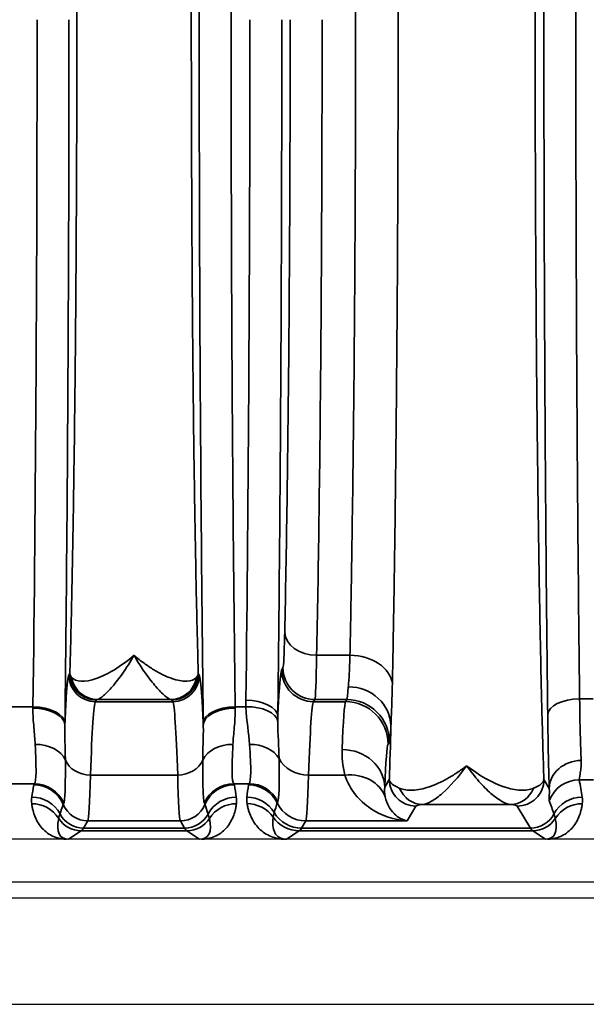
# Model space of a CAD drawing. Header units: millimetres. Extents: x 399 to 6233, y -1870 to 1602.
# Tile 694 of 711: x 6038 to 6049, y 311 to 330. Entities that reach past the tile are written whole.
import ezdxf

# ---------------------------------------------------------------- set-up
doc = ezdxf.new("R2010")
doc.units = ezdxf.units.MM
doc.layers.add('可見 (ISO)', color=7, linetype='Continuous', lineweight=25)
doc.layers.add('窄部可見 (ISO)', color=7, linetype='Continuous', lineweight=35)

msp = doc.modelspace()

# ---------------------------------------------------------------- linework, layer by layer
at = {"layer": '可見 (ISO)'}
for p, q in [((6044.233, 319.053), (6044.233, 319.053)), ((6039.308, 314.803), (6039.308, 314.803)), ((6040.989, 314.803), (6040.989, 314.803)), ((6043.407, 314.803), (6043.407, 314.803)), ((6087.648, 314.153), (5983.148, 314.153)), ((5983.148, 313.353), (6087.648, 313.353)), ((5978.898, 313.053), (6091.898, 313.053)), ((5963.898, 311.053), (6058.898, 311.053))]:
    msp.add_line(p, q, dxfattribs=at)
for points, knots in [([(6038.915, 314.153), (6038.91, 314.153), (6038.903, 314.153), (6038.896, 314.153), (6038.891, 314.153), (6038.885, 314.153), (6038.879, 314.153)], [-0.00000491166, -0.00000491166, -0.00000491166, -0.00000491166, 0.00001772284, 0.00001772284, 0.00001772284, 0.00003506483, 0.00003506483, 0.00003506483, 0.00003506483]), ([(6041.417, 314.153), (6041.41, 314.153), (6041.403, 314.153), (6041.397, 314.153), (6041.391, 314.153), (6041.386, 314.153), (6041.381, 314.153)], [0.00000000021, 0.00000000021, 0.00000000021, 0.00000000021, 0.00002113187, 0.00002113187, 0.00002113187, 0.0000394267, 0.0000394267, 0.0000394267, 0.0000394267]), ([(6043.015, 314.153), (6043.015, 314.153), (6043.015, 314.153), (6043.015, 314.153), (6043.015, 314.153), (6043.015, 314.153), (6043.015, 314.153), (6043.014, 314.153), (6043.012, 314.153), (6043.004, 314.153), (6043.001, 314.153), (6042.992, 314.153), (6042.985, 314.153), (6042.978, 314.153)], [-0.00514611, -0.00514611, -0.00514611, -0.00514611, -0.004810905, -0.004810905, -0.004628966, -0.004628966, -0.004600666, -0.004600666, -0.003063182, -0.003063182, -0.002040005, -0.002040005, 0, 0, 0, 0]), ([(6047.917, 314.153), (6047.91, 314.153), (6047.903, 314.153), (6047.897, 314.153), (6047.891, 314.153), (6047.886, 314.153), (6047.881, 314.153)], [0.00000000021, 0.00000000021, 0.00000000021, 0.00000000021, 0.00002113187, 0.00002113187, 0.00002113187, 0.0000394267, 0.0000394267, 0.0000394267, 0.0000394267])]:
    msp.add_open_spline(points, degree=3, knots=knots, dxfattribs=at)
at = {"layer": '窄部可見 (ISO)'}
for p, q in [((6044.249, 320.053), (6044.249, 320.053)), ((6043.58, 317.611), (6044.206, 317.611)), ((6042.923, 317.339), (6042.947, 317.379)), ((6038.923, 317.239), (6038.941, 317.27)), ((6041.355, 317.27), (6041.374, 317.239)), ((6039.441, 316.771), (6039.422, 316.739)), ((6039.422, 316.739), (6040.874, 316.739)), ((6040.834, 316.78), (6039.462, 316.78)), ((6040.874, 316.739), (6040.856, 316.771)), ((6043.547, 316.78), (6043.522, 316.739)), ((6043.522, 316.739), (6044.123, 316.739)), ((6044.147, 316.78), (6043.547, 316.78)), ((6044.123, 316.739), (6044.147, 316.78)), ((6048.523, 316.791), (6048.774, 316.791)), ((6037.749, 316.644), (6038.248, 316.644)), ((6042.049, 316.644), (6042.25, 316.644)), ((6044.975, 316.281), (6044.976, 316.283)), ((6044.947, 315.98), (6044.923, 315.94)), ((6040.968, 315.361), (6039.329, 315.361)), ((6044.109, 315.361), (6043.427, 315.361)), ((6044.859, 315.131), (6044.946, 315.277)), ((6047.851, 315.277), (6047.952, 315.108)), ((6048.782, 315.269), (6048.514, 315.269)), ((6038.275, 315.198), (6037.722, 315.198)), ((6042.311, 315.198), (6042.022, 315.198)), ((6045.446, 314.777), (6045.279, 314.499)), ((6047.22, 314.806), (6045.576, 314.806)), ((6047.599, 314.363), (6047.351, 314.777)), ((6039.279, 314.499), (6039.198, 314.363)), ((6039.198, 314.363), (6041.099, 314.363)), ((6041.018, 314.499), (6039.279, 314.499)), ((6041.099, 314.363), (6041.018, 314.499)), ((6043.379, 314.499), (6043.298, 314.363)), ((6043.298, 314.363), (6047.599, 314.363)), ((6045.279, 314.499), (6043.379, 314.499)), ((6039.154, 314.312), (6038.915, 314.153)), ((6041.143, 314.312), (6039.154, 314.312)), ((6041.381, 314.153), (6041.143, 314.312)), ((6043.254, 314.312), (6043.015, 314.153)), ((6047.643, 314.312), (6043.254, 314.312)), ((6047.881, 314.153), (6047.643, 314.312))]:
    msp.add_line(p, q, dxfattribs=at)
for centre, major_axis, ratio, start_param, end_param in [((6037.789, 329.553), (0, -25), 0.02145, 1.028185, 1.570796), ((6041.789, 329.553), (0, -25), 0.02145, 1.033962, 1.570796), ((6043.58, 318.044), (-0.6, 0.013), 0.722333, 0.030288, 1.586603), ((6044.206, 317.033), (0.8, -0.016), 0.722346, 0.106398, 1.585337), ((6043.522, 317.339), (0.515, -0.309), 0.999172, 3.682263, 5.252328), ((6043.547, 317.379), (0.515, -0.309), 0.999172, 3.682263, 5.252328), ((6039.422, 317.239), (-0.429, 0.257), 0.999172, 0.54067, 2.110736), ((6039.462, 317.279), (0.117, -0.486), 0.989056, 4.648351, 6.04438), ((6040.834, 317.279), (-0.117, -0.486), 0.989056, 0.238805, 1.634834), ((6040.874, 317.239), (0.429, 0.257), 0.999172, 4.17245, 5.742515), ((6044.148, 319.143), (-0.004, -2.365), 0.029651, 0.03913, 0.455221), ((6044.176, 316.283), (0.799, -0.04), 0.919539, 0.054965, 1.616528), ((6039.429, 308.741), (0, 8.003), 0.022251, 0.034889, 0.596848), ((6040.868, 308.741), (0, 8.003), 0.022251, 5.686337, 6.248296), ((6042.249, 316.461), (0.6, -0.007), 0.511389, 0.024373, 1.577171), ((6043.529, 308.741), (0, 8.003), 0.022512, 0.034888, 0.596845), ((6044.121, 310.33), (0.008, 6.414), 0.020853, 0.038708, 0.537182), ((6044.123, 315.94), (0.686, -0.412), 0.999172, 0.54067, 2.110736), ((6044.147, 315.98), (0.686, -0.412), 0.999172, 0.54067, 2.110736), ((6048.523, 316.496), (-0.6, -0.007), 0.49083, 4.706597, 6.259146), ((6048.578, 317.865), (0.007, -2.58), 0.02502, 5.141663, 5.756891), ((6038.199, 317.802), (0.008, 2.509), 0.023353, 4.220296, 4.232377), ((6038.247, 316.302), (0.6, -0.008), 0.525274, 0.024614, 1.577589), ((6038.248, 316.334), (0.6, -0.008), 0.516344, 0.024457, 1.577318), ((6042.049, 316.334), (-0.6, -0.008), 0.516344, 4.705867, 6.258728), ((6042.049, 316.302), (-0.6, -0.008), 0.525274, 4.705596, 6.258572), ((6042.097, 317.802), (0.008, -2.509), 0.023353, 5.192403, 5.204483), ((6042.25, 316.334), (0.6, 0.017), 0.516223, 0.059539, 1.556187), ((6047.979, 317.785), (-0.007, 3.096), 0.02085, 2.000085, 2.615317), ((6038.799, 317.724), (0.008, 3.01), 0.01946, 4.220265, 4.232366), ((6041.497, 317.724), (0.008, -3.01), 0.01946, 5.192411, 5.204513), ((6044.922, 317.325), (-0.086, -4.032), 0.019512, 1.038478, 1.309454), ((6044.948, 318.974), (0.004, 2.996), 0.02341, 3.180705, 3.595461), ((6038.29, 315.484), (0.6, 0.023), 0.752166, 0.306707, 1.54183), ((6042.006, 315.484), (-0.6, 0.023), 0.752166, 4.741355, 5.976479), ((6042.32, 315.485), (0.599, 0.031), 0.751758, 0.356231, 1.532192), ((6044.059, 315.131), (0.799, -0.032), 0.886923, 0.045354, 1.606482), ((6044.92, 310.172), (-0.008, -5.773), 0.02317, 3.180307, 3.678781), ((6039.329, 315.774), (-0.5, 0.015), 0.826915, 0.361643, 1.596274), ((6040.968, 315.774), (0.5, 0.015), 0.826915, 4.686911, 5.921542), ((6043.427, 315.857), (0.6, -0.018), 0.826915, 3.562919, 4.737867), ((6048.552, 315.108), (-0.6, -0.023), 0.876399, 4.678969, 6.239685), ((6039.281, 318.613), (0.005, 4.117), 0.020515, 3.17966, 3.801678), ((6041.016, 318.613), (-0.005, 4.117), 0.020515, 2.481507, 3.103525), ((6043.381, 318.613), (0.005, 4.117), 0.020059, 3.179659, 3.801677), ((6044.109, 314.699), (0.77, 0.217), 0.816863, 0.053432, 1.344647), ((6047.704, 315.42), (-2.759, -0.137), 0.182371, 0.013517, 0.3684), ((6048.514, 314.67), (0.588, 0.12), 0.998201, 1.369933, 2.582126), ((6047.793, 315.702), (0.587, -1.898), 0.297416, 1.071506, 1.249581), ((6039.005, 315.686), (-0.583, -1.898), 0.300773, 5.075994, 5.20279), ((6049.942, 315.167), (-11.679, 0), 0.058758, 6.23842, 6.27237), ((6038.264, 314.576), (-0.59, 0.11), 0.998212, 3.721475, 4.896388), ((6038.275, 314.599), (-0.477, 0.364), 0.997266, 4.194851, 5.363923), ((6042.022, 314.599), (0.477, 0.364), 0.997266, 0.919263, 2.088334), ((6042.033, 314.576), (0.59, 0.11), 0.998212, 1.386797, 2.56171), ((6030.354, 315.167), (11.679, 0), 0.058758, 0.010815, 0.044766), ((6041.292, 315.686), (0.583, -1.898), 0.300773, 1.080395, 1.207191), ((6043.143, 315.836), (-0.629, -2.073), 0.310752, 5.129309, 5.247414), ((6052.369, 315.169), (-10.07, 0), 0.058758, 6.234735, 6.273976), ((6042.299, 314.576), (0.593, -0.094), 0.998229, 0.609389, 1.728149), ((6042.311, 314.599), (0.462, -0.383), 0.997094, 1.147203, 2.260656), ((6045.576, 315.306), (0.055, -0.497), 0.952368, 5.00826, 6.168491), ((6047.22, 315.306), (-0.055, -0.497), 0.952368, 0.114694, 1.274926), ((6038.227, 314.348), (-0.594, 0.083), 0.998238, 3.769539, 4.851199), ((6042.07, 314.348), (0.594, 0.083), 0.998238, 1.431986, 2.513646), ((6042.268, 314.348), (0.596, -0.067), 0.99825, 0.651925, 1.682859), ((6047.146, 315.618), (-1.006, 2.097), 0.194686, 4.130256, 4.260833), ((6048.57, 314.348), (0.594, 0.083), 0.998238, 1.431986, 2.513646), ((6038.225, 314.224), (-0.595, -0.075), 0.998245, 3.58034, 4.5867), ((9166.678, 311.606), (-3128.282, 0.854), 0.045755, 6.266788, 6.268029), ((6041.829, 322.624), (-3.014, -7.827), 0.001618, 6.189135, 6.234176), ((6039.279, 314.999), (-0.429, 0.257), 0.999172, 0.935442, 2.110736), ((6041.018, 314.999), (0.429, 0.257), 0.999172, 4.17245, 5.347743), ((6038.468, 322.624), (3.014, -7.827), 0.001618, 0.049009, 0.09405), ((2913.618, 311.606), (3128.282, 0.854), 0.045755, 0.015157, 0.016397), ((6042.072, 314.224), (0.595, -0.075), 0.998245, 1.696485, 2.702846), ((6042.271, 314.224), (0.591, 0.105), 0.998218, 0.435215, 1.395105), ((8902.769, 312.093), (-2860.258, 0.716), 0.046839, 6.268046, 6.269403), ((6047.01, 322.436), (-4.172, -7.61), 0.009939, 6.191319, 6.234418), ((6043.379, 315.098), (0.515, -0.309), 0.999172, 4.133206, 5.252328), ((6048.572, 314.224), (0.595, -0.075), 0.998245, 1.696485, 2.702846), ((6039.429, 314.996), (0.641, 0.802), 0.399262, 2.444096, 3.45076), ((6039.154, 314.812), (-0.277, 0.416), 0.999683, 1.546818, 2.553481), ((6039.198, 314.863), (-0.429, 0.257), 0.999172, 1.028727, 2.110736), ((6041.099, 314.863), (0.429, 0.257), 0.999172, 4.17245, 5.254458), ((6041.143, 314.812), (0.277, 0.416), 0.999683, 3.729704, 4.736367), ((6040.868, 314.996), (-0.641, 0.802), 0.399262, 2.832426, 3.839089), ((6043.254, 314.912), (0.333, -0.499), 0.999683, 4.734949, 5.695074), ((6043.298, 314.963), (0.515, -0.309), 0.999172, 4.221065, 5.252328), ((6047.599, 314.863), (-0.429, -0.257), 0.999172, 1.030857, 2.112865), ((6047.643, 314.812), (-0.277, -0.416), 0.999683, 0.588111, 1.594775), ((6047.368, 314.996), (-0.641, 0.802), 0.399262, 2.832426, 3.839089), ((6039.125, 414.346), (0, -100.043), 0.020838, 0.01396, 0.034899), ((6041.172, 414.346), (0, -100.043), 0.020838, 6.248286, 6.269226), ((6043.225, 414.346), (0, -100.043), 0.020817, 0.01396, 0.034899), ((6047.672, 414.346), (0, -100.043), 0.020838, 6.248286, 6.269226)]:
    msp.add_ellipse(centre, major_axis=major_axis, ratio=ratio, start_param=start_param, end_param=end_param, dxfattribs=at)
for points, knots in [([(6047.851, 343.829), (6047.838, 343.425), (6047.825, 342.978), (6047.813, 342.518), (6047.802, 342.079), (6047.792, 341.602), (6047.782, 341.099), (6047.764, 340.196), (6047.749, 339.201), (6047.735, 338.114), (6047.734, 338.036), (6047.733, 337.961), (6047.732, 337.884), (6047.728, 337.504), (6047.724, 337.116), (6047.72, 336.721), (6047.717, 336.402), (6047.714, 336.077), (6047.711, 335.749), (6047.706, 335.095), (6047.701, 334.423), (6047.697, 333.734), (6047.69, 332.357), (6047.686, 330.963), (6047.686, 329.553), (6047.686, 328.142), (6047.69, 326.748), (6047.697, 325.369), (6047.703, 324.335), (6047.71, 323.339), (6047.72, 322.385), (6047.723, 322.069), (6047.726, 321.757), (6047.73, 321.45), (6047.737, 320.833), (6047.745, 320.239), (6047.753, 319.67), (6047.758, 319.385), (6047.762, 319.107), (6047.767, 318.835), (6047.771, 318.563), (6047.776, 318.293), (6047.781, 318.032), (6047.791, 317.519), (6047.802, 317.035), (6047.813, 316.59), (6047.825, 316.129), (6047.838, 315.68), (6047.851, 315.277)], [0.0274153, 0.0274153, 0.0274153, 0.0274153, 0.0879048, 0.0879048, 0.0879048, 0.1455713, 0.1455713, 0.1455713, 0.2489578, 0.2489578, 0.2489578, 0.2563426, 0.2563426, 0.2563426, 0.2930805, 0.2930805, 0.2930805, 0.3228054, 0.3228054, 0.3228054, 0.3818834, 0.3818834, 0.3818834, 0.5, 0.5, 0.5, 0.6181954, 0.6181954, 0.6181954, 0.7069321, 0.7069321, 0.7069321, 0.7363514, 0.7363514, 0.7363514, 0.7954295, 0.7954295, 0.7954295, 0.8249685, 0.8249685, 0.8249685, 0.8545075, 0.8545075, 0.8545075, 0.9124828, 0.9124828, 0.9124828, 0.9726635, 0.9726635, 0.9726635, 0.9726635]), ([(6041.449, 316.334), (6041.424, 318.317), (6041.405, 320.462), (6041.392, 322.693), (6041.379, 324.923), (6041.372, 327.238), (6041.372, 329.553), (6041.372, 331.868), (6041.379, 334.183), (6041.392, 336.414), (6041.405, 338.644), (6041.424, 340.79), (6041.449, 342.772)], [2.598981, 2.598981, 2.598981, 2.598981, 2.870287, 2.870287, 2.870287, 3.141593, 3.141593, 3.141593, 3.412899, 3.412899, 3.412899, 3.684204, 3.684204, 3.684204, 3.684204]), ([(6042.049, 342.462), (6042.024, 340.526), (6042.004, 338.431), (6041.978, 334.075), (6041.972, 331.814), (6041.972, 327.292), (6041.978, 325.031), (6042.004, 320.675), (6042.024, 318.58), (6042.049, 316.644)], [2.598981, 2.598981, 2.598981, 2.598981, 2.870287, 2.870287, 3.141593, 3.141593, 3.412899, 3.412899, 3.684204, 3.684204, 3.684204, 3.684204]), ([(6047.923, 316.496), (6047.899, 318.478), (6047.881, 320.604), (6047.869, 322.804), (6047.857, 325.004), (6047.851, 327.278), (6047.851, 329.553), (6047.851, 331.828), (6047.857, 334.102), (6047.869, 336.302), (6047.881, 338.502), (6047.899, 340.628), (6047.923, 342.61)], [2.628521, 2.628521, 2.628521, 2.628521, 2.885057, 2.885057, 2.885057, 3.141593, 3.141593, 3.141593, 3.398129, 3.398129, 3.398129, 3.654665, 3.654665, 3.654665, 3.654665]), ([(6048.523, 342.315), (6048.499, 340.378), (6048.481, 338.301), (6048.457, 334), (6048.451, 331.776), (6048.451, 327.33), (6048.457, 325.107), (6048.481, 320.805), (6048.499, 318.728), (6048.523, 316.791)], [2.628521, 2.628521, 2.628521, 2.628521, 2.885057, 2.885057, 3.141593, 3.141593, 3.398129, 3.398129, 3.654665, 3.654665, 3.654665, 3.654665]), ([(6045.003, 342.028), (6045.019, 341.228), (6045.035, 340.351), (6045.048, 339.4), (6045.048, 339.393), (6045.048, 339.387), (6045.048, 339.38), (6045.055, 338.907), (6045.061, 338.416), (6045.067, 337.916), (6045.067, 337.909), (6045.067, 337.903), (6045.067, 337.896), (6045.073, 337.395), (6045.078, 336.882), (6045.082, 336.357), (6045.082, 336.351), (6045.082, 336.346), (6045.083, 336.34), (6045.087, 335.814), (6045.091, 335.276), (6045.095, 334.727), (6045.095, 334.722), (6045.095, 334.717), (6045.095, 334.712), (6045.099, 334.161), (6045.102, 333.596), (6045.104, 333.029), (6045.104, 333.025), (6045.104, 333.02), (6045.104, 333.016), (6045.109, 331.874), (6045.111, 330.718), (6045.111, 329.547), (6045.111, 328.373), (6045.109, 327.22), (6045.104, 326.086), (6045.102, 325.52), (6045.099, 324.959), (6045.095, 324.403), (6045.091, 323.846), (6045.087, 323.295), (6045.082, 322.761), (6045.082, 322.758), (6045.082, 322.755), (6045.082, 322.751), (6045.073, 321.688), (6045.062, 320.682), (6045.048, 319.733), (6045.048, 319.728), (6045.048, 319.724), (6045.048, 319.719), (6045.042, 319.248), (6045.034, 318.789), (6045.027, 318.349), (6045.027, 318.345), (6045.027, 318.341), (6045.027, 318.337), (6045.019, 317.897), (6045.011, 317.477), (6045.003, 317.078)], [0, 0, 0, 0, 0.00347114, 0.00347114, 0.00347114, 0.00349482, 0.00349482, 0.00349482, 0.00522004, 0.00522004, 0.00522004, 0.00524223, 0.00524223, 0.00524223, 0.00697026, 0.00697026, 0.00697026, 0.00698964, 0.00698964, 0.00698964, 0.00872109, 0.00872109, 0.00872109, 0.00873705, 0.00873705, 0.00873705, 0.01047215, 0.01047215, 0.01047215, 0.01048446, 0.01048446, 0.01048446, 0.01397514, 0.01397514, 0.01397514, 0.01747409, 0.01747409, 0.01747409, 0.0192215, 0.0192215, 0.0192215, 0.02096891, 0.02096891, 0.02096891, 0.02098034, 0.02098034, 0.02098034, 0.02446373, 0.02446373, 0.02446373, 0.02448025, 0.02448025, 0.02448025, 0.02621114, 0.02621114, 0.02621114, 0.02622776, 0.02622776, 0.02622776, 0.02795855, 0.02795855, 0.02795855, 0.02795855]), ([(6038.941, 317.27), (6038.952, 317.639), (6038.962, 318.038), (6038.971, 318.448), (6038.98, 318.844), (6038.989, 319.269), (6038.997, 319.714), (6039.005, 320.166), (6039.012, 320.641), (6039.019, 321.138), (6039.026, 321.635), (6039.033, 322.16), (6039.038, 322.689), (6039.041, 322.951), (6039.044, 323.216), (6039.046, 323.485), (6039.049, 323.758), (6039.051, 324.035), (6039.053, 324.315), (6039.058, 324.87), (6039.061, 325.441), (6039.064, 326.023), (6039.07, 327.187), (6039.073, 328.364), (6039.073, 329.553), (6039.073, 330.742), (6039.07, 331.919), (6039.064, 333.083), (6039.06, 333.959), (6039.054, 334.806), (6039.046, 335.622), (6039.044, 335.89), (6039.041, 336.155), (6039.038, 336.417), (6039.033, 336.946), (6039.026, 337.471), (6039.019, 337.968), (6039.012, 338.465), (6039.005, 338.94), (6038.997, 339.392), (6038.989, 339.837), (6038.98, 340.262), (6038.971, 340.658), (6038.962, 341.068), (6038.952, 341.467), (6038.941, 341.836)], [0.0294093, 0.0294093, 0.0294093, 0.0294093, 0.089244, 0.089244, 0.089244, 0.1470574, 0.1470574, 0.1470574, 0.2058814, 0.2058814, 0.2058814, 0.2647055, 0.2647055, 0.2647055, 0.2938656, 0.2938656, 0.2938656, 0.3235296, 0.3235296, 0.3235296, 0.3823536, 0.3823536, 0.3823536, 0.5, 0.5, 0.5, 0.6176498, 0.6176498, 0.6176498, 0.7061501, 0.7061501, 0.7061501, 0.735298, 0.735298, 0.735298, 0.794122, 0.794122, 0.794122, 0.8529461, 0.8529461, 0.8529461, 0.9107639, 0.9107639, 0.9107639, 0.9705942, 0.9705942, 0.9705942, 0.9705942]), ([(6041.355, 341.836), (6041.345, 341.467), (6041.335, 341.068), (6041.325, 340.658), (6041.316, 340.262), (6041.308, 339.837), (6041.3, 339.392), (6041.292, 338.94), (6041.284, 338.465), (6041.277, 337.968), (6041.27, 337.471), (6041.264, 336.946), (6041.258, 336.417), (6041.255, 336.155), (6041.253, 335.89), (6041.25, 335.622), (6041.248, 335.348), (6041.246, 335.072), (6041.243, 334.791), (6041.239, 334.236), (6041.236, 333.665), (6041.233, 333.083), (6041.227, 331.919), (6041.224, 330.742), (6041.224, 329.553), (6041.224, 328.364), (6041.227, 327.187), (6041.233, 326.023), (6041.237, 325.147), (6041.243, 324.3), (6041.25, 323.485), (6041.253, 323.216), (6041.255, 322.951), (6041.258, 322.689), (6041.264, 322.16), (6041.27, 321.635), (6041.277, 321.138), (6041.284, 320.641), (6041.292, 320.166), (6041.3, 319.714), (6041.308, 319.269), (6041.316, 318.844), (6041.325, 318.448), (6041.335, 318.038), (6041.345, 317.639), (6041.355, 317.27)], [0.0294093, 0.0294093, 0.0294093, 0.0294093, 0.089244, 0.089244, 0.089244, 0.1470574, 0.1470574, 0.1470574, 0.2058814, 0.2058814, 0.2058814, 0.2647055, 0.2647055, 0.2647055, 0.2938656, 0.2938656, 0.2938656, 0.3235296, 0.3235296, 0.3235296, 0.3823536, 0.3823536, 0.3823536, 0.5, 0.5, 0.5, 0.6176498, 0.6176498, 0.6176498, 0.7061501, 0.7061501, 0.7061501, 0.735298, 0.735298, 0.735298, 0.794122, 0.794122, 0.794122, 0.8529461, 0.8529461, 0.8529461, 0.9107639, 0.9107639, 0.9107639, 0.9705942, 0.9705942, 0.9705942, 0.9705942]), ([(6044.206, 317.611), (6044.214, 317.998), (6044.222, 318.405), (6044.237, 319.256), (6044.244, 319.701), (6044.263, 321.07), (6044.275, 322.037), (6044.288, 323.569), (6044.292, 324.097), (6044.3, 325.16), (6044.302, 325.697), (6044.31, 327.321), (6044.312, 328.422), (6044.312, 330.663), (6044.31, 331.77), (6044.302, 333.41), (6044.299, 333.954), (6044.292, 335.015), (6044.288, 335.534), (6044.279, 336.55), (6044.274, 337.046), (6044.263, 338.018), (6044.257, 338.495), (6044.237, 339.874), (6044.222, 340.721), (6044.206, 341.496)], [0, 0, 0, 0, 0.00167714, 0.00167714, 0.00335428, 0.00335428, 0.00670856, 0.00670856, 0.0083857, 0.0083857, 0.01006285, 0.01006285, 0.01341713, 0.01341713, 0.01677141, 0.01677141, 0.01844855, 0.01844855, 0.02012569, 0.02012569, 0.02180283, 0.02180283, 0.02347997, 0.02347997, 0.02683425, 0.02683425, 0.02683425, 0.02683425]), ([(6038.925, 329.553), (6038.925, 327.238), (6038.918, 324.923), (6038.905, 322.693), (6038.892, 320.462), (6038.873, 318.317), (6038.848, 316.334)], [0, 0, 0, 0, 0.2713059, 0.2713059, 0.2713059, 0.5426118, 0.5426118, 0.5426118, 0.5426118]), ([(6042.925, 329.553), (6042.925, 327.262), (6042.918, 324.972), (6042.906, 322.764), (6042.893, 320.555), (6042.874, 318.429), (6042.849, 316.461)], [0, 0, 0, 0, 0.2684172, 0.2684172, 0.2684172, 0.5368345, 0.5368345, 0.5368345, 0.5368345]), ([(6042.98, 318.044), (6042.996, 318.785), (6043.011, 319.605), (6043.036, 321.367), (6043.047, 322.31), (6043.065, 324.281), (6043.071, 325.31), (6043.08, 327.41), (6043.083, 328.481), (6043.083, 329.553)], [5.4758956, 5.4758956, 5.4758956, 5.4758956, 5.677718, 5.677718, 5.8795404, 5.8795404, 6.0813629, 6.0813629, 6.2831853, 6.2831853, 6.2831853, 6.2831853]), ([(6043.682, 329.553), (6043.682, 328.441), (6043.68, 327.329), (6043.676, 326.239), (6043.671, 325.15), (6043.664, 324.083), (6043.656, 323.06), (6043.647, 322.037), (6043.636, 321.059), (6043.623, 320.144), (6043.61, 319.23), (6043.596, 318.38), (6043.58, 317.611)], [0, 0, 0, 0, 0.2018224, 0.2018224, 0.2018224, 0.4036449, 0.4036449, 0.4036449, 0.6054673, 0.6054673, 0.6054673, 0.8072897, 0.8072897, 0.8072897, 0.8072897]), ([(6042.947, 317.379), (6042.953, 317.389), (6042.959, 317.453), (6042.97, 317.68), (6042.975, 317.842), (6042.98, 318.044)], [4.7472956, 4.7472956, 4.7472956, 4.7472956, 5.1115956, 5.1115956, 5.4758956, 5.4758956, 5.4758956, 5.4758956]), ([(6038.975, 317.195), (6039.048, 317.106), (6039.226, 317.101), (6039.436, 317.174), (6039.647, 317.246), (6039.898, 317.396), (6040.148, 317.611)], [0, 0, 0, 0, 0.00119489, 0.00119489, 0.00119489, 0.002389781, 0.002389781, 0.002389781, 0.002389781]), ([(6040.148, 317.611), (6040.077, 317.487), (6040.005, 317.375), (6039.936, 317.276), (6039.868, 317.179), (6039.803, 317.095), (6039.742, 317.025), (6039.68, 316.953), (6039.622, 316.895), (6039.574, 316.853), (6039.525, 316.812), (6039.486, 316.786), (6039.462, 316.78)], [-0.000011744, -0.000011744, -0.000011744, -0.000011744, 0.000565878, 0.000565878, 0.000565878, 0.001135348, 0.001135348, 0.001135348, 0.001714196, 0.001714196, 0.001714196, 0.002298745, 0.002298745, 0.002298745, 0.002298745]), ([(6040.148, 317.611), (6040.211, 317.557), (6040.273, 317.507), (6040.335, 317.462), (6040.397, 317.417), (6040.459, 317.376), (6040.519, 317.339), (6040.635, 317.268), (6040.746, 317.214), (6040.849, 317.178), (6040.853, 317.176), (6040.856, 317.175), (6040.859, 317.174), (6040.962, 317.139), (6041.057, 317.121), (6041.134, 317.123), (6041.137, 317.123), (6041.14, 317.123), (6041.143, 317.123), (6041.222, 317.127), (6041.285, 317.15), (6041.322, 317.195)], [-0.00001134, -0.00001134, -0.00001134, -0.00001134, 0.00028763, 0.00028763, 0.00028763, 0.0005866, 0.0005866, 0.0005866, 0.001165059, 0.001165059, 0.001165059, 0.001184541, 0.001184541, 0.001184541, 0.001762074, 0.001762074, 0.001762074, 0.001782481, 0.001782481, 0.001782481, 0.002380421, 0.002380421, 0.002380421, 0.002380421]), ([(6040.834, 316.78), (6040.811, 316.786), (6040.772, 316.811), (6040.724, 316.852), (6040.676, 316.893), (6040.619, 316.951), (6040.557, 317.022), (6040.496, 317.093), (6040.43, 317.177), (6040.361, 317.276), (6040.291, 317.375), (6040.219, 317.488), (6040.148, 317.611)], [0, 0, 0, 0, 0.000572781, 0.000572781, 0.000572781, 0.001145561, 0.001145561, 0.001145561, 0.001718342, 0.001718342, 0.001718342, 0.002291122, 0.002291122, 0.002291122, 0.002291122]), ([(6044.176, 317.019), (6044.18, 317.09), (6044.187, 317.175), (6044.198, 317.372), (6044.203, 317.485), (6044.206, 317.611)], [0.000000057, 0.000000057, 0.000000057, 0.000000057, 0.000543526, 0.000543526, 0.001087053, 0.001087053, 0.001087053, 0.001087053]), ([(6042.849, 316.461), (6042.857, 316.638), (6042.865, 316.792), (6042.873, 316.919), (6042.889, 317.169), (6042.906, 317.311), (6042.923, 317.339)], [1.1135264, 1.1135264, 1.1135264, 1.1135264, 1.2550848, 1.2550848, 1.2550848, 1.5358897, 1.5358897, 1.5358897, 1.5358897]), ([(6038.847, 316.302), (6038.856, 316.507), (6038.864, 316.683), (6038.873, 316.824), (6038.889, 317.072), (6038.906, 317.212), (6038.923, 317.239)], [1.0953922, 1.0953922, 1.0953922, 1.0953922, 1.2550802, 1.2550802, 1.2550802, 1.5358897, 1.5358897, 1.5358897, 1.5358897]), ([(6038.941, 317.27), (6038.941, 317.27), (6038.942, 317.267), (6038.942, 317.266), (6038.942, 317.264), (6038.942, 317.263), (6038.942, 317.261), (6038.943, 317.258), (6038.944, 317.255), (6038.944, 317.252), (6038.946, 317.245), (6038.948, 317.239), (6038.951, 317.233), (6038.957, 317.22), (6038.965, 317.207), (6038.975, 317.195)], [-0.00000006, -0.00000006, -0.00000006, -0.00000006, 0.0000185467, 0.0000185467, 0.0000185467, 0.0000394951, 0.0000394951, 0.0000394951, 0.0000814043, 0.0000814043, 0.0000814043, 0.0001653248, 0.0001653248, 0.0001653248, 0.0003340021, 0.0003340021, 0.0003340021, 0.0003340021]), ([(6039.441, 316.771), (6039.31, 316.771), (6039.18, 316.825), (6039.088, 316.917), (6038.995, 317.01), (6038.941, 317.14), (6038.941, 317.27)], [0, 0, 0, 0, 0.5, 0.5, 0.5, 1, 1, 1, 1]), ([(6040.856, 316.771), (6040.986, 316.771), (6041.116, 316.825), (6041.209, 316.917), (6041.301, 317.01), (6041.355, 317.139), (6041.355, 317.27)], [0, 0, 0, 0, 0.5, 0.5, 0.5, 1, 1, 1, 1]), ([(6041.374, 317.239), (6041.391, 317.212), (6041.407, 317.072), (6041.423, 316.824), (6041.432, 316.683), (6041.441, 316.507), (6041.449, 316.302)], [1.6057029, 1.6057029, 1.6057029, 1.6057029, 1.8865124, 1.8865124, 1.8865124, 2.0462004, 2.0462004, 2.0462004, 2.0462004]), ([(6045.003, 317.078), (6044.999, 316.922), (6044.995, 316.777), (6044.99, 316.644), (6044.985, 316.512), (6044.98, 316.39), (6044.976, 316.283)], [0, 0, 0, 0, 0.000680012, 0.000680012, 0.000680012, 0.001360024, 0.001360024, 0.001360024, 0.001360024]), ([(6038.29, 315.936), (6038.286, 316.035), (6038.275, 316.141), (6038.265, 316.254), (6038.255, 316.368), (6038.245, 316.489), (6038.247, 316.617)], [0, 0, 0, 0, 0.000446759, 0.000446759, 0.000446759, 0.000893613, 0.000893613, 0.000893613, 0.000893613]), ([(6042.049, 316.617), (6042.051, 316.489), (6042.042, 316.368), (6042.032, 316.254), (6042.022, 316.141), (6042.011, 316.035), (6042.006, 315.936)], [0, 0, 0, 0, 0.000446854, 0.000446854, 0.000446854, 0.000893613, 0.000893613, 0.000893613, 0.000893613]), ([(6038.847, 316.302), (6038.845, 316.189), (6038.847, 316.08), (6038.85, 315.974), (6038.853, 315.861), (6038.856, 315.751), (6038.857, 315.642)], [0.000000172, 0.000000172, 0.000000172, 0.000000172, 0.000500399, 0.000500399, 0.000500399, 0.001035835, 0.001035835, 0.001035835, 0.001035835]), ([(6041.44, 315.642), (6041.44, 315.751), (6041.443, 315.861), (6041.446, 315.974), (6041.449, 316.08), (6041.452, 316.189), (6041.449, 316.302)], [0, 0, 0, 0, 0.000535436, 0.000535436, 0.000535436, 0.001035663, 0.001035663, 0.001035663, 0.001035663]), ([(6038.275, 315.198), (6038.293, 315.218), (6038.303, 315.291), (6038.305, 315.417), (6038.307, 315.544), (6038.3, 315.716), (6038.29, 315.936)], [0, 0, 0, 0, 0.000987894, 0.000987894, 0.000987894, 0.001975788, 0.001975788, 0.001975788, 0.001975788]), ([(6042.006, 315.936), (6041.996, 315.716), (6041.99, 315.542), (6041.991, 315.416), (6041.993, 315.29), (6042.004, 315.218), (6042.022, 315.198)], [0, 0, 0, 0, 0.000987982, 0.000987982, 0.000987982, 0.001975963, 0.001975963, 0.001975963, 0.001975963]), ([(6042.311, 315.198), (6042.33, 315.218), (6042.341, 315.293), (6042.343, 315.542), (6042.334, 315.72), (6042.32, 315.936)], [0, 0, 0, 0, 0.00099613, 0.00099613, 0.001992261, 0.001992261, 0.001992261, 0.001992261]), ([(6038.857, 315.642), (6038.858, 315.411), (6038.857, 315.227), (6038.853, 315.089), (6038.848, 314.952), (6038.839, 314.865), (6038.827, 314.832)], [0, 0, 0, 0, 0.001125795, 0.001125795, 0.001125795, 0.00225159, 0.00225159, 0.00225159, 0.00225159]), ([(6041.47, 314.832), (6041.458, 314.865), (6041.449, 314.951), (6041.44, 315.226), (6041.439, 315.411), (6041.44, 315.642)], [0, 0, 0, 0, 0.001138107, 0.001138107, 0.002276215, 0.002276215, 0.002276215, 0.002276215]), ([(6042.874, 315.671), (6042.877, 315.442), (6042.879, 315.253), (6042.875, 315.117), (6042.871, 314.981), (6042.862, 314.894), (6042.848, 314.862)], [0.001060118, 0.001060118, 0.001060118, 0.001060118, 0.002188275, 0.002188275, 0.002188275, 0.003316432, 0.003316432, 0.003316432, 0.003316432]), ([(6048.552, 315.634), (6048.557, 315.526), (6048.543, 315.442), (6048.52, 315.32), (6048.511, 315.282), (6048.514, 315.269)], [0, 0, 0, 0, 0.000661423, 0.000661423, 0.001322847, 0.001322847, 0.001322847, 0.001322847]), ([(6045.139, 315.112), (6045.21, 315.082), (6045.293, 315.071), (6045.386, 315.076), (6045.433, 315.078), (6045.483, 315.085), (6045.534, 315.096), (6045.585, 315.106), (6045.639, 315.121), (6045.694, 315.139), (6045.696, 315.14), (6045.699, 315.141), (6045.702, 315.142), (6045.809, 315.178), (6045.922, 315.23), (6046.037, 315.294), (6046.097, 315.328), (6046.157, 315.364), (6046.217, 315.405), (6046.277, 315.445), (6046.339, 315.489), (6046.398, 315.535)], [0, 0, 0, 0, 0.000553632, 0.000553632, 0.000553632, 0.000830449, 0.000830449, 0.000830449, 0.001107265, 0.001107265, 0.001107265, 0.001120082, 0.001120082, 0.001120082, 0.001660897, 0.001660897, 0.001660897, 0.001937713, 0.001937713, 0.001937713, 0.00221453, 0.00221453, 0.00221453, 0.00221453]), ([(6046.398, 315.535), (6046.243, 315.319), (6046.088, 315.144), (6045.946, 315.02), (6045.909, 314.988), (6045.873, 314.959), (6045.838, 314.933), (6045.804, 314.909), (6045.772, 314.887), (6045.741, 314.87), (6045.679, 314.834), (6045.623, 314.813), (6045.576, 314.806)], [-0.00001167, -0.00001167, -0.00001167, -0.00001167, 0.001084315, 0.001084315, 0.001084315, 0.001367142, 0.001367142, 0.001367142, 0.001642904, 0.001642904, 0.001642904, 0.002194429, 0.002194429, 0.002194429, 0.002194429]), ([(6046.398, 315.535), (6046.638, 315.35), (6046.877, 315.216), (6047.095, 315.142), (6047.098, 315.141), (6047.1, 315.14), (6047.102, 315.139), (6047.157, 315.121), (6047.211, 315.106), (6047.262, 315.096), (6047.314, 315.085), (6047.363, 315.078), (6047.41, 315.076), (6047.503, 315.071), (6047.587, 315.082), (6047.657, 315.112)], [-0.000011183, -0.000011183, -0.000011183, -0.000011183, 0.001103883, 0.001103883, 0.001103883, 0.00111608, 0.00111608, 0.00111608, 0.001397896, 0.001397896, 0.001397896, 0.001679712, 0.001679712, 0.001679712, 0.002243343, 0.002243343, 0.002243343, 0.002243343]), ([(6047.22, 314.806), (6047.173, 314.813), (6047.118, 314.834), (6047.056, 314.87), (6047.025, 314.887), (6046.992, 314.909), (6046.958, 314.933), (6046.925, 314.958), (6046.89, 314.986), (6046.854, 315.017), (6046.782, 315.08), (6046.707, 315.155), (6046.631, 315.242), (6046.554, 315.328), (6046.475, 315.428), (6046.398, 315.535)], [0, 0, 0, 0, 0.000545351, 0.000545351, 0.000545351, 0.000818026, 0.000818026, 0.000818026, 0.001090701, 0.001090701, 0.001090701, 0.001636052, 0.001636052, 0.001636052, 0.002181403, 0.002181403, 0.002181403, 0.002181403]), ([(6045.279, 314.499), (6045.042, 314.515), (6044.803, 314.591), (6044.595, 314.732), (6044.593, 314.733), (6044.592, 314.734), (6044.59, 314.735), (6044.488, 314.804), (6044.393, 314.889), (6044.31, 314.992), (6044.227, 315.096), (6044.155, 315.219), (6044.109, 315.361)], [-0.000014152, -0.000014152, -0.000014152, -0.000014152, 0.001513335, 0.001513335, 0.001513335, 0.00152394, 0.00152394, 0.00152394, 0.002277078, 0.002277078, 0.002277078, 0.003040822, 0.003040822, 0.003040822, 0.003040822]), ([(6044.946, 315.277), (6044.946, 315.146), (6045, 315.016), (6045.092, 314.924), (6045.185, 314.831), (6045.315, 314.777), (6045.446, 314.777)], [0, 0, 0, 0, 0.5, 0.5, 0.5, 1, 1, 1, 1]), ([(6047.851, 315.277), (6047.851, 315.146), (6047.797, 315.016), (6047.704, 314.924), (6047.612, 314.831), (6047.482, 314.777), (6047.351, 314.777)], [0, 0, 0, 0, 0.5, 0.5, 0.5, 1, 1, 1, 1]), ([(6047.657, 315.112), (6047.721, 315.138), (6047.767, 315.165), (6047.799, 315.193), (6047.83, 315.22), (6047.847, 315.249), (6047.851, 315.277)], [0, 0, 0, 0, 0.000505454, 0.000505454, 0.000505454, 0.00101089, 0.00101089, 0.00101089, 0.00101089]), ([(6047.953, 314.879), (6047.948, 314.891), (6047.949, 314.916), (6047.951, 314.953), (6047.951, 314.954), (6047.951, 314.955), (6047.951, 314.956), (6047.954, 314.993), (6047.957, 315.043), (6047.952, 315.108)], [0, 0, 0, 0, 0.000774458, 0.000774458, 0.000774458, 0.000793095, 0.000793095, 0.000793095, 0.001548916, 0.001548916, 0.001548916, 0.001548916]), ([(6044.868, 314.949), (6044.883, 314.881), (6044.907, 314.821), (6044.935, 314.77), (6044.964, 314.718), (6044.998, 314.674), (6045.034, 314.638), (6045.035, 314.636), (6045.036, 314.635), (6045.038, 314.634), (6045.111, 314.561), (6045.195, 314.517), (6045.279, 314.499)], [0, 0, 0, 0, 0.000760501, 0.000760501, 0.000760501, 0.00154208, 0.00154208, 0.00154208, 0.001566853, 0.001566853, 0.001566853, 0.003133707, 0.003133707, 0.003133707, 0.003133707]), ([(6038.879, 314.153), (6038.843, 314.155), (6038.807, 314.159), (6038.771, 314.166), (6038.724, 314.175), (6038.679, 314.188), (6038.635, 314.207), (6038.554, 314.241), (6038.481, 314.294), (6038.421, 314.359), (6038.365, 314.421), (6038.32, 314.495), (6038.288, 314.575), (6038.272, 314.614), (6038.259, 314.654), (6038.249, 314.695), (6038.244, 314.715), (6038.239, 314.735), (6038.235, 314.757), (6038.231, 314.778), (6038.228, 314.8), (6038.225, 314.823)], [3.1737609, 3.1737609, 3.1737609, 3.1737609, 3.2784434, 3.2784434, 3.2784434, 3.4153698, 3.4153698, 3.4153698, 3.6706773, 3.6706773, 3.6706773, 3.9118795, 3.9118795, 3.9118795, 4.0298953, 4.0298953, 4.0298953, 4.0886311, 4.0886311, 4.0886311, 4.1473165, 4.1473165, 4.1473165, 4.1473165]), ([(6042.072, 314.823), (6042.069, 314.8), (6042.066, 314.778), (6042.062, 314.757), (6042.058, 314.735), (6042.053, 314.715), (6042.048, 314.695), (6042.038, 314.654), (6042.025, 314.614), (6042.009, 314.575), (6041.976, 314.495), (6041.932, 314.421), (6041.875, 314.359), (6041.816, 314.294), (6041.743, 314.241), (6041.661, 314.207), (6041.618, 314.188), (6041.572, 314.175), (6041.526, 314.166), (6041.49, 314.159), (6041.454, 314.155), (6041.417, 314.153)], [5.2774615, 5.2774615, 5.2774615, 5.2774615, 5.3361469, 5.3361469, 5.3361469, 5.3948827, 5.3948827, 5.3948827, 5.5128985, 5.5128985, 5.5128985, 5.7541006, 5.7541006, 5.7541006, 6.0094082, 6.0094082, 6.0094082, 6.1463346, 6.1463346, 6.1463346, 6.2510171, 6.2510171, 6.2510171, 6.2510171]), ([(6042.978, 314.153), (6042.89, 314.157), (6042.804, 314.174), (6042.724, 314.206), (6042.639, 314.24), (6042.561, 314.291), (6042.496, 314.357), (6042.436, 314.418), (6042.386, 314.492), (6042.348, 314.573), (6042.33, 314.613), (6042.314, 314.654), (6042.302, 314.696), (6042.295, 314.716), (6042.29, 314.737), (6042.285, 314.759), (6042.28, 314.78), (6042.275, 314.801), (6042.271, 314.823)], [3.1723513, 3.1723513, 3.1723513, 3.1723513, 3.4034885, 3.4034885, 3.4034885, 3.6496995, 3.6496995, 3.6496995, 3.8803063, 3.8803063, 3.8803063, 3.9915494, 3.9915494, 3.9915494, 4.0463878, 4.0463878, 4.0463878, 4.1007779, 4.1007779, 4.1007779, 4.1007779]), ([(6048.572, 314.823), (6048.569, 314.8), (6048.566, 314.778), (6048.562, 314.757), (6048.558, 314.735), (6048.553, 314.715), (6048.548, 314.695), (6048.538, 314.654), (6048.525, 314.614), (6048.509, 314.575), (6048.476, 314.495), (6048.432, 314.421), (6048.375, 314.359), (6048.316, 314.294), (6048.243, 314.241), (6048.161, 314.207), (6048.118, 314.188), (6048.072, 314.175), (6048.026, 314.166), (6047.99, 314.159), (6047.954, 314.155), (6047.917, 314.153)], [5.2774615, 5.2774615, 5.2774615, 5.2774615, 5.3361469, 5.3361469, 5.3361469, 5.3948827, 5.3948827, 5.3948827, 5.5128985, 5.5128985, 5.5128985, 5.7541006, 5.7541006, 5.7541006, 6.0094082, 6.0094082, 6.0094082, 6.1463346, 6.1463346, 6.1463346, 6.2510171, 6.2510171, 6.2510171, 6.2510171]), ([(6038.756, 314.629), (6038.751, 314.614), (6038.747, 314.599), (6038.743, 314.586), (6038.738, 314.571), (6038.734, 314.558), (6038.732, 314.545)], [0, 0, 0, 0, 0.001000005, 0.001000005, 0.001000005, 0.002089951, 0.002089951, 0.002089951, 0.002089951]), ([(6041.565, 314.545), (6041.562, 314.557), (6041.559, 314.569), (6041.555, 314.582), (6041.551, 314.597), (6041.546, 314.612), (6041.54, 314.629)], [0, 0, 0, 0, 0.001000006, 0.001000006, 0.001000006, 0.00208995, 0.00208995, 0.00208995, 0.00208995]), ([(6042.763, 314.568), (6042.761, 314.554), (6042.759, 314.541), (6042.758, 314.528), (6042.756, 314.515), (6042.756, 314.502), (6042.755, 314.489), (6042.754, 314.463), (6042.754, 314.438), (6042.757, 314.414), (6042.761, 314.363), (6042.773, 314.318), (6042.792, 314.28), (6042.813, 314.239), (6042.843, 314.207), (6042.879, 314.186), (6042.918, 314.164), (6042.965, 314.153), (6043.015, 314.153)], [2.1824074, 2.1824074, 2.1824074, 2.1824074, 2.2369219, 2.2369219, 2.2369219, 2.2918591, 2.2918591, 2.2918591, 2.4032229, 2.4032229, 2.4032229, 2.6337552, 2.6337552, 2.6337552, 2.879414, 2.879414, 2.879414, 3.1424948, 3.1424948, 3.1424948, 3.1424948]), ([(6042.783, 314.655), (6042.777, 314.637), (6042.773, 314.619), (6042.769, 314.603), (6042.766, 314.591), (6042.764, 314.579), (6042.763, 314.568)], [0, 0, 0, 0, 0.001200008, 0.001200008, 0.001200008, 0.002089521, 0.002089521, 0.002089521, 0.002089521]), ([(6048.065, 314.545), (6048.062, 314.557), (6048.059, 314.569), (6048.055, 314.582), (6048.051, 314.597), (6048.046, 314.612), (6048.04, 314.629)], [0, 0, 0, 0, 0.001000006, 0.001000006, 0.001000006, 0.00208995, 0.00208995, 0.00208995, 0.00208995])]:
    msp.add_open_spline(points, degree=3, knots=knots, dxfattribs=at)
for points in [[(6043.58, 317.611), (6043.571, 317.118), (6043.558, 316.805), (6043.547, 316.78)], [(6041.322, 317.195), (6041.342, 317.22), (6041.353, 317.245), (6041.355, 317.27)], [(6039.462, 316.78), (6039.45, 316.777), (6039.443, 316.774), (6039.441, 316.771)], [(6040.856, 316.771), (6040.854, 316.774), (6040.847, 316.777), (6040.834, 316.78)], [(6042.25, 316.644), (6042.249, 316.685), (6042.249, 316.726), (6042.249, 316.768)], [(6042.32, 315.936), (6042.308, 316.142), (6042.26, 316.376), (6042.25, 316.644)], [(6042.849, 316.461), (6042.849, 316.43), (6042.848, 316.4), (6042.849, 316.369)], [(6042.849, 316.369), (6042.85, 316.118), (6042.871, 315.89), (6042.874, 315.671)], [(6044.109, 315.361), (6044.065, 315.536), (6044.054, 315.696), (6044.059, 315.841)], [(6044.859, 315.131), (6044.853, 315.077), (6044.854, 315.017), (6044.868, 314.949)], [(6038.225, 314.823), (6038.219, 314.864), (6038.221, 314.906), (6038.227, 314.947)], [(6042.07, 314.947), (6042.076, 314.906), (6042.077, 314.864), (6042.072, 314.823)], [(6042.271, 314.823), (6042.264, 314.865), (6042.264, 314.906), (6042.268, 314.947)], [(6048.57, 314.947), (6048.576, 314.906), (6048.577, 314.864), (6048.572, 314.823)], [(6045.576, 314.806), (6045.489, 314.797), (6045.452, 314.787), (6045.446, 314.777)], [(6047.351, 314.777), (6047.345, 314.787), (6047.308, 314.797), (6047.22, 314.806)]]:
    msp.add_open_spline(points, degree=3, dxfattribs=at)

doc.saveas('drawing.dxf')
